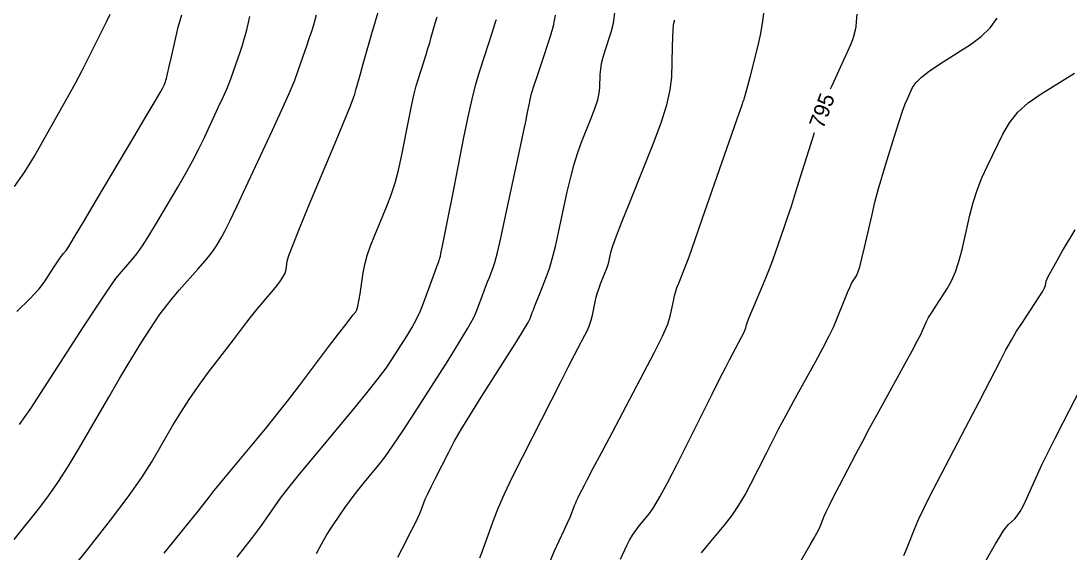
# Model space of a CAD drawing. Extents: x 2082232 to 2083549, y 592624 to 593832.
# Drawn here: x 2083382.49 to 2083429.68, y 592807.54 to 592831.45 of the extents above; entities that cross this region are included whole.
import ezdxf

# ---------------------------------------------------------------- set-up
doc = ezdxf.new("R2010")
doc.units = 0
doc.layers.add('DT_X_Contour_Major', color=7, linetype='Continuous')
doc.layers.add('DT_X_Contour_Minor', color=7, linetype='Continuous')

msp = doc.modelspace()

# ---------------------------------------------------------------- linework, layer by layer
at = {"layer": 'DT_X_Contour_Major'}
for points in [[(2083382.305, 592818.362), (2083382.89, 592818.94), (2083383.306, 592819.387), (2083383.554, 592819.705), (2083383.989, 592820.379), (2083384.137, 592820.607), (2083384.256, 592820.783), (2083384.345, 592820.91), (2083384.405, 592820.985), (2083384.525, 592821.12), (2083384.643, 592821.298), (2083384.909, 592821.731), (2083385.322, 592822.418), (2083385.882, 592823.361), (2083387.573, 592826.216), (2083388.13, 592827.158), (2083388.534, 592827.843), (2083388.785, 592828.272), (2083388.882, 592828.444), (2083388.936, 592828.56), (2083388.955, 592828.602), (2083388.971, 592828.639), (2083388.985, 592828.673), (2083388.996, 592828.703), (2083389.021, 592828.777), (2083389.044, 592828.864), (2083389.092, 592829.069), (2083389.166, 592829.392), (2083389.266, 592829.833), (2083389.567, 592831.167), (2083389.733, 592831.726)], [(2083418.948, 592828.401), (2083419.013, 592828.551), (2083419.543, 592829.696), (2083419.72, 592830.085), (2083419.854, 592830.392), (2083419.945, 592830.619), (2083419.993, 592830.764), (2083420.064, 592831.043), (2083420.091, 592831.192), (2083420.117, 592831.431), (2083420.142, 592831.761)], [(2083392.228, 592807.312), (2083392.609, 592807.787), (2083392.936, 592808.207), (2083393.208, 592808.571), (2083393.426, 592808.879), (2083393.934, 592809.625), (2083394.183, 592809.97), (2083394.552, 592810.444), (2083395.038, 592811.047), (2083395.644, 592811.779), (2083397.415, 592813.905), (2083398.027, 592814.649), (2083398.532, 592815.289), (2083398.932, 592815.824), (2083399.225, 592816.254), (2083399.867, 592817.261), (2083400.095, 592817.639), (2083400.298, 592818.019), (2083400.476, 592818.4), (2083400.629, 592818.784), (2083401.005, 592819.808), (2083401.129, 592820.146), (2083401.22, 592820.395), (2083401.278, 592820.552), (2083401.304, 592820.62), (2083401.328, 592820.679), (2083401.339, 592820.714), (2083401.355, 592820.776), (2083401.375, 592820.864), (2083401.4, 592820.979), (2083401.473, 592821.319), (2083401.522, 592821.555), (2083401.612, 592822.007), (2083401.744, 592822.675), (2083401.918, 592823.559), (2083402.438, 592826.204), (2083402.628, 592827.133), (2083402.808, 592827.935), (2083402.979, 592828.609), (2083403.139, 592829.157), (2083403.555, 592830.448), (2083403.693, 592830.877), (2083403.796, 592831.198), (2083403.865, 592831.411), (2083403.899, 592831.515)], [(2083409.481, 592807.213), (2083409.774, 592807.84), (2083409.892, 592808.072), (2083410.024, 592808.296), (2083410.172, 592808.514), (2083410.334, 592808.723), (2083410.788, 592809.274), (2083410.992, 592809.565), (2083411.265, 592810.028), (2083411.607, 592810.661), (2083412.018, 592811.466), (2083413.204, 592813.838), (2083413.612, 592814.653), (2083413.947, 592815.317), (2083414.209, 592815.83), (2083414.398, 592816.192), (2083414.804, 592816.958), (2083414.939, 592817.216), (2083415.038, 592817.415), (2083415.102, 592817.555), (2083415.131, 592817.636), (2083415.16, 592817.774), (2083415.189, 592817.864), (2083415.253, 592818.031), (2083415.352, 592818.274), (2083415.487, 592818.594), (2083415.894, 592819.548), (2083416.045, 592819.912), (2083416.193, 592820.288), (2083416.339, 592820.675), (2083416.481, 592821.073), (2083416.857, 592822.152), (2083417.008, 592822.595), (2083417.18, 592823.114), (2083417.371, 592823.709), (2083417.582, 592824.381), (2083418.173, 592826.273), (2083418.224, 592826.431)]]:
    msp.add_lwpolyline(points, dxfattribs=at)
at = {"layer": 'DT_X_Contour_Minor'}
for points in [[(2083382.745, 592804.238), (2083385.56, 592807.748), (2083386.528, 592808.976), (2083387.32, 592810.026), (2083387.937, 592810.9), (2083388.379, 592811.596), (2083389.322, 592813.216), (2083389.686, 592813.819), (2083390.069, 592814.413), (2083390.473, 592814.999), (2083390.897, 592815.575), (2083392.055, 592817.1), (2083392.462, 592817.633), (2083392.816, 592818.088), (2083393.116, 592818.465), (2083393.362, 592818.763), (2083393.947, 592819.456), (2083394.142, 592819.701), (2083394.287, 592819.916), (2083394.383, 592820.102), (2083394.429, 592820.258), (2083394.486, 592820.636), (2083394.561, 592820.894), (2083394.742, 592821.384), (2083395.03, 592822.108), (2083395.424, 592823.063), (2083396.618, 592825.922), (2083397.01, 592826.865), (2083397.293, 592827.552), (2083397.467, 592827.982), (2083397.53, 592828.155), (2083397.554, 592828.274), (2083397.562, 592828.315), (2083397.57, 592828.351), (2083397.578, 592828.381), (2083397.585, 592828.405), (2083397.603, 592828.46), (2083397.627, 592828.542), (2083397.685, 592828.747), (2083397.778, 592829.073), (2083397.905, 592829.522), (2083398.29, 592830.883), (2083398.452, 592831.441), (2083398.649, 592832.096)], [(2083382.189, 592808.105), (2083383.283, 592809.468), (2083383.704, 592810.023), (2083384.149, 592810.666), (2083384.616, 592811.397), (2083385.107, 592812.217), (2083386.447, 592814.519), (2083386.916, 592815.318), (2083387.316, 592815.991), (2083387.647, 592816.536), (2083387.91, 592816.955), (2083388.522, 592817.902), (2083388.762, 592818.258), (2083389.026, 592818.615), (2083389.313, 592818.974), (2083389.622, 592819.334), (2083390.479, 592820.297), (2083390.772, 592820.632), (2083391.006, 592820.915), (2083391.183, 592821.146), (2083391.303, 592821.325), (2083391.544, 592821.732), (2083391.679, 592821.986), (2083391.904, 592822.443), (2083392.219, 592823.102), (2083392.623, 592823.963), (2083393.821, 592826.531), (2083394.231, 592827.424), (2083394.563, 592828.177), (2083394.818, 592828.789), (2083394.995, 592829.26), (2083395.363, 592830.331), (2083395.488, 592830.699), (2083395.587, 592830.997), (2083395.662, 592831.227), (2083395.71, 592831.389), (2083395.806, 592831.727)], [(2083382.199, 592823.997), (2083382.669, 592824.659), (2083383.101, 592825.366), (2083384.203, 592827.31), (2083384.595, 592828.008), (2083384.943, 592828.644), (2083385.248, 592829.219), (2083385.509, 592829.732), (2083386.149, 592831.017), (2083386.36, 592831.444), (2083386.513, 592831.762)], [(2083382.43, 592813.283), (2083382.93, 592814.006), (2083383.54, 592814.934), (2083385.316, 592817.685), (2083385.921, 592818.613), (2083386.406, 592819.335), (2083386.77, 592819.851), (2083387.014, 592820.16), (2083387.502, 592820.708), (2083387.707, 592820.965), (2083387.958, 592821.323), (2083388.253, 592821.782), (2083388.593, 592822.343), (2083389.559, 592823.974), (2083389.905, 592824.572), (2083390.219, 592825.143), (2083390.502, 592825.687), (2083390.753, 592826.204), (2083391.378, 592827.546), (2083391.597, 592828.026), (2083391.785, 592828.461), (2083391.942, 592828.85), (2083392.068, 592829.193), (2083392.361, 592830.047), (2083392.463, 592830.353), (2083392.55, 592830.631), (2083392.62, 592830.881), (2083392.675, 592831.103), (2083392.8, 592831.657)], [(2083388.938, 592807.487), (2083389.826, 592808.582), (2083390.468, 592809.376), (2083390.866, 592809.871), (2083391.019, 592810.066), (2083391.1, 592810.185), (2083391.18, 592810.288), (2083391.357, 592810.505), (2083391.631, 592810.838), (2083392.003, 592811.285), (2083393.126, 592812.632), (2083393.559, 592813.158), (2083394.013, 592813.725), (2083394.488, 592814.334), (2083394.986, 592814.983), (2083396.343, 592816.771), (2083396.794, 592817.364), (2083397.128, 592817.802), (2083397.347, 592818.086), (2083397.449, 592818.216), (2083397.567, 592818.355), (2083397.612, 592818.445), (2083397.66, 592818.611), (2083397.71, 592818.852), (2083397.762, 592819.168), (2083397.905, 592820.112), (2083397.977, 592820.483), (2083398.088, 592820.888), (2083398.236, 592821.328), (2083398.421, 592821.801), (2083398.967, 592823.108), (2083399.162, 592823.616), (2083399.336, 592824.157), (2083399.49, 592824.734), (2083399.624, 592825.345), (2083399.953, 592827.02), (2083400.073, 592827.606), (2083400.185, 592828.109), (2083400.291, 592828.528), (2083400.389, 592828.864), (2083400.641, 592829.648), (2083400.732, 592829.935), (2083400.817, 592830.209), (2083400.895, 592830.468), (2083400.965, 592830.713), (2083401.145, 592831.348), (2083401.228, 592831.632)], [(2083395.805, 592807.472), (2083396.02, 592807.891), (2083396.115, 592808.064), (2083396.238, 592808.269), (2083396.389, 592808.505), (2083396.568, 592808.773), (2083397.082, 592809.529), (2083397.282, 592809.813), (2083397.494, 592810.1), (2083397.719, 592810.39), (2083397.957, 592810.682), (2083398.608, 592811.463), (2083398.893, 592811.83), (2083399.256, 592812.344), (2083399.699, 592813.006), (2083400.222, 592813.815), (2083401.721, 592816.168), (2083402.225, 592816.97), (2083402.609, 592817.613), (2083402.876, 592818.095), (2083403.024, 592818.418), (2083403.261, 592819.064), (2083403.347, 592819.297), (2083403.427, 592819.51), (2083403.501, 592819.703), (2083403.569, 592819.876), (2083403.744, 592820.312), (2083403.826, 592820.573), (2083403.943, 592821.027), (2083404.094, 592821.676), (2083404.279, 592822.519), (2083404.817, 592825.026), (2083404.998, 592825.87), (2083405.138, 592826.525), (2083405.235, 592826.99), (2083405.292, 592827.264), (2083405.386, 592827.743), (2083405.42, 592827.911), (2083405.453, 592828.056), (2083405.483, 592828.178), (2083405.512, 592828.277), (2083405.588, 592828.51), (2083405.631, 592828.643), (2083405.704, 592828.865), (2083405.806, 592829.177), (2083405.939, 592829.578), (2083406.332, 592830.769), (2083406.465, 592831.227), (2083406.567, 592831.707)], [(2083399.459, 592807.314), (2083399.653, 592807.683), (2083400.09, 592808.532), (2083400.239, 592808.827), (2083400.358, 592809.073), (2083400.448, 592809.27), (2083400.508, 592809.419), (2083400.627, 592809.751), (2083400.694, 592809.915), (2083400.806, 592810.156), (2083400.961, 592810.475), (2083401.16, 592810.872), (2083401.751, 592812.035), (2083402.004, 592812.509), (2083402.32, 592813.059), (2083402.698, 592813.686), (2083403.139, 592814.39), (2083404.399, 592816.367), (2083404.817, 592817.028), (2083405.126, 592817.53), (2083405.327, 592817.871), (2083405.418, 592818.052), (2083405.517, 592818.321), (2083405.565, 592818.448), (2083405.633, 592818.625), (2083405.724, 592818.853), (2083405.835, 592819.132), (2083406.16, 592819.945), (2083406.286, 592820.298), (2083406.417, 592820.746), (2083406.555, 592821.289), (2083406.7, 592821.929), (2083407.093, 592823.761), (2083407.244, 592824.416), (2083407.401, 592825.007), (2083407.565, 592825.533), (2083407.735, 592825.996), (2083408.197, 592827.145), (2083408.349, 592827.549), (2083408.46, 592827.902), (2083408.53, 592828.202), (2083408.557, 592828.451), (2083408.575, 592829.044), (2083408.594, 592829.278), (2083408.637, 592829.535), (2083408.704, 592829.814), (2083408.796, 592830.116), (2083409.072, 592830.952), (2083409.169, 592831.353), (2083409.254, 592831.929)], [(2083406.33, 592807.164), (2083406.495, 592807.563), (2083406.947, 592808.53), (2083407.099, 592808.858), (2083407.216, 592809.115), (2083407.298, 592809.302), (2083407.345, 592809.418), (2083407.423, 592809.634), (2083407.459, 592809.726), (2083407.508, 592809.838), (2083407.571, 592809.97), (2083407.647, 592810.123), (2083407.868, 592810.557), (2083408.008, 592810.827), (2083408.261, 592811.309), (2083408.628, 592812.004), (2083409.109, 592812.912), (2083410.543, 592815.617), (2083411.02, 592816.536), (2083411.376, 592817.265), (2083411.611, 592817.804), (2083411.726, 592818.153), (2083411.87, 592818.83), (2083411.925, 592819.072), (2083411.984, 592819.288), (2083412.045, 592819.48), (2083412.109, 592819.647), (2083412.285, 592820.06), (2083412.39, 592820.33), (2083412.572, 592820.831), (2083412.832, 592821.563), (2083413.169, 592822.526), (2083414.171, 592825.401), (2083414.501, 592826.349), (2083414.74, 592827.037), (2083414.889, 592827.464), (2083414.946, 592827.632), (2083414.977, 592827.733), (2083414.989, 592827.769), (2083415, 592827.801), (2083415.011, 592827.829), (2083415.022, 592827.854), (2083415.05, 592827.915), (2083415.076, 592827.999), (2083415.131, 592828.205), (2083415.217, 592828.534), (2083415.333, 592828.985), (2083415.681, 592830.351), (2083415.8, 592830.879), (2083415.894, 592831.438), (2083415.965, 592832.028)], [(2083413.135, 592807.499), (2083413.409, 592807.833), (2083414.229, 592808.828), (2083414.53, 592809.219), (2083414.819, 592809.646), (2083415.097, 592810.11), (2083415.362, 592810.61), (2083416.053, 592811.992), (2083416.325, 592812.527), (2083416.623, 592813.098), (2083416.946, 592813.703), (2083417.296, 592814.344), (2083418.263, 592816.099), (2083418.596, 592816.715), (2083418.871, 592817.247), (2083419.087, 592817.697), (2083419.245, 592818.062), (2083419.587, 592818.926), (2083419.706, 592819.22), (2083419.808, 592819.455), (2083419.891, 592819.63), (2083419.957, 592819.746), (2083420.108, 592819.976), (2083420.173, 592820.121), (2083420.256, 592820.382), (2083420.356, 592820.761), (2083420.474, 592821.256), (2083420.812, 592822.733), (2083420.945, 592823.288), (2083421.09, 592823.844), (2083421.246, 592824.402), (2083421.415, 592824.961), (2083421.881, 592826.455), (2083422.045, 592826.968), (2083422.187, 592827.389), (2083422.307, 592827.716), (2083422.405, 592827.951), (2083422.637, 592828.452), (2083422.778, 592828.659), (2083423.029, 592828.902), (2083423.388, 592829.183), (2083423.856, 592829.501), (2083425.25, 592830.397), (2083425.732, 592830.752), (2083426.132, 592831.145), (2083426.45, 592831.575)], [(2083403.154, 592807.281), (2083403.253, 592807.553), (2083403.388, 592807.926), (2083403.794, 592809.053), (2083403.988, 592809.542), (2083404.265, 592810.164), (2083404.625, 592810.918), (2083405.068, 592811.805), (2083406.36, 592814.347), (2083406.799, 592815.209), (2083407.146, 592815.889), (2083407.403, 592816.388), (2083407.568, 592816.705), (2083407.887, 592817.307), (2083407.998, 592817.532), (2083408.091, 592817.757), (2083408.165, 592817.981), (2083408.221, 592818.203), (2083408.347, 592818.797), (2083408.398, 592819.014), (2083408.455, 592819.223), (2083408.519, 592819.421), (2083408.59, 592819.61), (2083408.786, 592820.101), (2083408.854, 592820.279), (2083408.911, 592820.444), (2083408.957, 592820.596), (2083408.991, 592820.735), (2083409.067, 592821.087), (2083409.141, 592821.326), (2083409.307, 592821.778), (2083409.565, 592822.442), (2083409.915, 592823.319), (2083410.97, 592825.941), (2083411.318, 592826.865), (2083411.571, 592827.67), (2083411.729, 592828.356), (2083411.792, 592828.923), (2083411.833, 592830.278), (2083411.848, 592830.726), (2083411.861, 592831.055), (2083411.873, 592831.265), (2083411.884, 592831.355), (2083411.911, 592831.436), (2083411.921, 592831.478)], [(2083417.572, 592807.089), (2083418.033, 592807.87), (2083418.192, 592808.145), (2083418.323, 592808.385), (2083418.425, 592808.588), (2083418.5, 592808.757), (2083418.662, 592809.158), (2083418.75, 592809.357), (2083418.894, 592809.654), (2083419.094, 592810.048), (2083419.349, 592810.54), (2083420.103, 592811.982), (2083420.395, 592812.534), (2083420.703, 592813.11), (2083421.027, 592813.709), (2083421.369, 592814.332), (2083422.302, 592816.025), (2083422.613, 592816.594), (2083422.847, 592817.03), (2083423.005, 592817.335), (2083423.085, 592817.507), (2083423.197, 592817.79), (2083423.259, 592817.92), (2083423.36, 592818.1), (2083423.499, 592818.329), (2083423.678, 592818.606), (2083424.207, 592819.412), (2083424.397, 592819.749), (2083424.57, 592820.153), (2083424.727, 592820.626), (2083424.867, 592821.167), (2083425.218, 592822.701), (2083425.365, 592823.272), (2083425.546, 592823.832), (2083425.759, 592824.383), (2083426.004, 592824.924), (2083426.702, 592826.353), (2083427.003, 592826.867), (2083427.383, 592827.337), (2083427.843, 592827.763), (2083428.382, 592828.145), (2083429.925, 592829.106)], [(2083422.247, 592807.382), (2083422.377, 592807.702), (2083422.755, 592808.638), (2083422.923, 592809.029), (2083423.143, 592809.501), (2083423.416, 592810.052), (2083423.741, 592810.684), (2083424.679, 592812.476), (2083425.019, 592813.127), (2083425.336, 592813.735), (2083425.629, 592814.301), (2083425.899, 592814.824), (2083426.589, 592816.163), (2083426.843, 592816.644), (2083427.088, 592817.083), (2083427.324, 592817.48), (2083427.55, 592817.834), (2083428.142, 592818.722), (2083428.338, 592819.023), (2083428.483, 592819.26), (2083428.575, 592819.432), (2083428.615, 592819.54), (2083428.652, 592819.742), (2083428.744, 592819.943), (2083428.991, 592820.395), (2083429.394, 592821.096), (2083429.952, 592822.048)], [(2083425.835, 592806.958), (2083426.371, 592807.904), (2083426.559, 592808.226), (2083426.722, 592808.481), (2083426.86, 592808.671), (2083426.973, 592808.794), (2083427.24, 592809.035), (2083427.35, 592809.162), (2083427.478, 592809.364), (2083427.625, 592809.641), (2083427.791, 592809.993), (2083428.257, 592811.03), (2083428.461, 592811.468), (2083428.722, 592812.005), (2083429.04, 592812.641), (2083429.415, 592813.375), (2083430.492, 592815.466)]]:
    msp.add_lwpolyline(points, dxfattribs=at)

# ---------------------------------------------------------------- texts
at = {"layer": 'DT_X_Contour_Major'}
msp.add_text('795', height=0.7, rotation=69.821, dxfattribs=at).set_placement((2083418.614, 592826.558))

doc.saveas('drawing.dxf')
